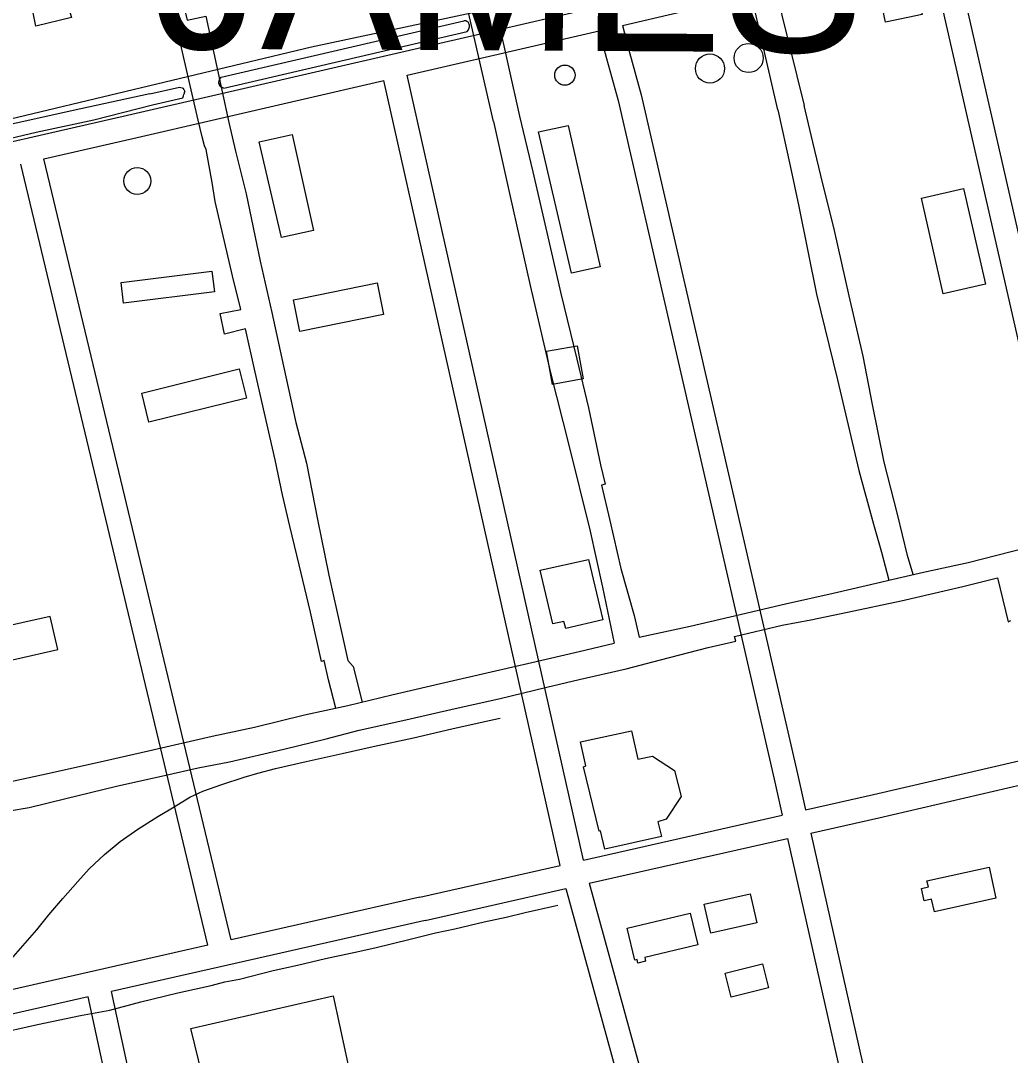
# Model space of a CAD drawing. Extents: x 3392644 to 3430565, y 576657 to 602123.
# Drawn here: x 3419706 to 3420949, y 584989 to 586289 of the extents above; entities that cross this region are included whole.
import ezdxf

# ---------------------------------------------------------------- set-up
doc = ezdxf.new("R2010")
doc.units = 0
for name, color, linetype in [('V-BLDG-OTLN', 7, 'Continuous'), ('V-DOMW-TANK', 7, 'Continuous'), ('V-RAIL-TRAK', 7, 'Continuous'), ('V-ROAD-CNTR', 7, 'Continuous'), ('V-TOPO-GNAM-IDEN', 7, 'Continuous'), ('V-TOPO-SHOR', 7, 'Continuous'), ('V-UTIL-LINE', 7, 'Continuous')]:
    doc.layers.add(name, color=color, linetype=linetype)

msp = doc.modelspace()

# ---------------------------------------------------------------- linework, layer by layer
at = {"layer": 'V-BLDG-OTLN'}
for points in [[(3420838.6, 586296.4), (3420792.5, 586287.1), (3420783.5, 586331.3), (3420829.6, 586340.6)], [(3420006, 586136.6), (3420047.4, 586145.7), (3420074.1, 586025.4), (3420033.9, 586016.5)], [(3420356.7, 586149.1), (3420393.9, 586157), (3420434.5, 585979.5), (3420398.4, 585971.6)], [(3420837.8, 586065.8), (3420890.7, 586078), (3420918.4, 585958), (3420865.3, 585945.8)], [(3419949.9, 585948.3), (3419835.7, 585933.9), (3419832.5, 585959.9), (3419946.7, 585974.3)], [(3420058, 585940), (3420154, 585959.4), (3420162, 585919.7), (3420057.1, 585898.4), (3420049, 585938.1)], [(3420366.9, 585873.7), (3420405.5, 585880.5), (3420412.8, 585838.8), (3420374.3, 585832)], [(3419990.1, 585814.7), (3419867.6, 585784.4), (3419858.5, 585821.2), (3419981, 585851.5)], [(3420375, 585531.5), (3420359.1, 585598.6), (3420419.5, 585612.3), (3420437.8, 585536.3), (3420391, 585525.4), (3420388.6, 585534.2)], [(3419743.5, 585540.6), (3419640.2, 585517.3), (3419649.6, 585475.6), (3419753, 585498.9)], [(3420416.5, 585352.8), (3420409.5, 585383.3), (3420473.6, 585397), (3420481.6, 585361.5), (3420499.9, 585365.2), (3420527.6, 585347), (3420536.1, 585314.5), (3420517.3, 585285.9), (3420506.7, 585282.6), (3420511.3, 585264.3), (3420440.3, 585248.1), (3420434.8, 585271.4), (3420433, 585271.1), (3420413.5, 585351.6)], [(3420844.7, 585208.6), (3420922.7, 585225.9), (3420931.4, 585186.9), (3420854.1, 585169.7), (3420850.3, 585185.3), (3420841.2, 585183.5), (3420837.8, 585199.1), (3420846.8, 585201.1)], [(3420565.1, 585179.2), (3420622.8, 585192.4), (3420631.1, 585155.8), (3420573.4, 585142.7)], [(3420468.4, 585149), (3420547.5, 585168), (3420557, 585128.3), (3420490.2, 585112.3), (3420491.4, 585107.5), (3420481.8, 585105.2), (3420480.7, 585109.7), (3420477.9, 585109)], [(3420591.4, 585092.7), (3420638.3, 585104.5), (3420645.9, 585074.1), (3420599, 585062.3)], [(3419944.4, 584923.9), (3419920.3, 585023.1), (3420098.8, 585064.2), (3420122.9, 584953.4), (3420027.3, 584933.5), (3420025.2, 584944.1), (3419976, 584932.7), (3419983.6, 584898.2), (3419924.1, 584883.9), (3419915.7, 584919.2)]]:
    msp.add_lwpolyline(points, close=True, dxfattribs=at)
at = {"layer": 'V-DOMW-TANK'}
for centre, radius in [((3420620.8, 586241.9), 18.3), ((3420572.2, 586228.7), 18.3), ((3420390, 586220.4), 12.7), ((3419852.9, 586087.5), 16.9)]:
    msp.add_circle(centre, radius, dxfattribs=at)
at = {"layer": 'V-RAIL-TRAK'}
for points in [[(3419910, 585308.2), (3419919, 585313.6), (3419935.4, 585321.1), (3419959.1, 585329.5), (3419987, 585338.7), (3420004.2, 585343.8), (3420026.4, 585349.7), (3420064.9, 585358.5), (3420110.1, 585368.3), (3420149, 585377.2), (3420199.9, 585388.2), (3420247.9, 585399.6), (3420298.8, 585410.6), (3420308.6, 585412.8)], [(3419499.9, 584974.8), (3419531.9, 584989), (3419554.4, 584999.8), (3419576.5, 585010.3), (3419594.9, 585022.2), (3419613.3, 585035), (3419633.7, 585051.6), (3419655.4, 585071), (3419673.7, 585088.8), (3419694.5, 585110.3), (3419712.1, 585130.2), (3419726.8, 585147.1), (3419741.8, 585165.7), (3419759.4, 585186.4), (3419778.1, 585207.9), (3419792.4, 585223.6), (3419811.6, 585241.8), (3419831.6, 585257.9), (3419853.7, 585273.3), (3419878.7, 585289.5), (3419895, 585299), (3419910, 585308.2)], [(3419559.7, 584988.4), (3419620.3, 585002.7), (3419671.4, 585015.4), (3419727.6, 585028.2), (3419781.6, 585039.5), (3419818.6, 585046.2), (3419857.2, 585056.7), (3419903.9, 585067.9), (3419945.5, 585077), (3419963, 585081.5), (3419981.3, 585085.2), (3420023.6, 585095.8), (3420054.2, 585102.5), (3420089.2, 585111.2), (3420126.5, 585119.1), (3420151.3, 585124.4), (3420195.8, 585135.3), (3420227.5, 585143.2), (3420251.6, 585148.4), (3420288.4, 585157.1), (3420316.2, 585163.1), (3420340.2, 585168.7), (3420377.5, 585177), (3420381.1, 585177.8)]]:
    msp.add_lwpolyline(points, dxfattribs=at)
at = {"layer": 'V-ROAD-CNTR'}
for points in [[(3421103.2, 585392.6), (3420877.9, 586380.3)], [(3420462.4, 586282.8), (3420552.1, 586303.5), (3420848.7, 586373.4)], [(3421073.9, 585385.8), (3420848.7, 586373.4)], [(3419840.7, 586170), (3420425.5, 586305.1)], [(3420191.7, 586220.3), (3420433.1, 586276)], [(3420433.1, 586276), (3420442.3, 586241.1), (3420456.8, 586188.5), (3420652.8, 585336.4), (3420663, 585291)], [(3420462.4, 586282.8), (3420471.3, 586248.9), (3420485.9, 586195.8), (3420682.1, 585343), (3420692.3, 585297.6)], [(3419847.5, 586140.7), (3420162.5, 586213.5)], [(3420383.9, 585227.9), (3420162.5, 586213.5)], [(3420413.2, 585234.5), (3420191.7, 586220.3)], [(3419050, 585989.3), (3419840.8, 586170)], [(3419735.7, 586115.2), (3419847.4, 586140.7)], [(3419941.7, 585127.7), (3419706.5, 586108.5)], [(3419970.9, 585134.3), (3419735.7, 586115.2)], [(3420698.9, 585268.3), (3420784.2, 585287.6), (3421684.6, 585497.1)], [(3420692.3, 585297.6), (3420777.5, 585316.8), (3421073.9, 585385.8)], [(3420413.2, 585234.5), (3420663, 585291)], [(3420420.5, 585205.4), (3420669.6, 585261.7)], [(3420669.6, 585261.7), (3420807.2, 584650.7)], [(3420698.9, 585268.3), (3420836.4, 584657.5)], [(3420207.7, 585188.1), (3420383.9, 585227.9)], [(3420214.3, 585158.8), (3420391.2, 585198.8)], [(3420391.2, 585198.8), (3420517.7, 584738.5)], [(3420420.5, 585205.4), (3420546.7, 584746.5)], [(3420207.6, 585188.1), (3419970.9, 585134.3)], [(3420214.3, 585158.8), (3419820.7, 585069.4)], [(3419941.7, 585127.7), (3419341.2, 584991.2)], [(3419918.2, 584618.3), (3419820.7, 585069.4)], [(3419791.4, 585062.8), (3419279.1, 584946.4)], [(3419888.9, 584612), (3419791.4, 585062.8)]]:
    msp.add_lwpolyline(points, dxfattribs=at)
at = {"layer": 'V-TOPO-SHOR'}
for p, q in [((3419958.2, 586217.7), (3420262.9, 586288.6)), ((3419961.8, 586204), (3420267.3, 586275.2)), ((3419868.8, 586196.8), (3419905.8, 586205.4)), ((3419872, 586183.1), (3419910.2, 586192))]:
    msp.add_line(p, q, dxfattribs=at)
for points in [[(3420270.2, 586283.1), (3420268.9, 586286.4), (3420268, 586287.3), (3420267, 586287.9), (3420265.6, 586288.5), (3420262.9, 586288.6)], [(3420267.3, 586275.2), (3420269, 586277.2), (3420269.9, 586279.7), (3420270.2, 586281.2), (3420270.2, 586282.9), (3420270.2, 586283.1)], [(3419955.4, 586210.2), (3419955.2, 586211.6), (3419956, 586214.4), (3419958.2, 586217.7)], [(3419961.8, 586204), (3419959.3, 586204.9), (3419958, 586205.7), (3419957, 586206.9), (3419956.3, 586208.1), (3419956, 586209.2), (3419955.4, 586210.2)], [(3419868.8, 586196.8), (3419782.2, 586178), (3419700.6, 586160.2), (3419608.5, 586139.8), (3419512.4, 586119.9), (3419509.4, 586118.9), (3419511, 586110.3), (3419514.6, 586099.8)], [(3419905.8, 586205.4), (3419909.3, 586204.6), (3419910.1, 586204.1), (3419911.5, 586202.4), (3419911.9, 586201.5), (3419912.7, 586200)], [(3419910.2, 586192), (3419911.1, 586194.6), (3419911.5, 586196), (3419912.1, 586197.6), (3419912.4, 586198.7), (3419912.7, 586200)], [(3419514.6, 586099.8), (3419579.4, 586115.5), (3419654.9, 586132.2), (3419725.8, 586148.9), (3419798.2, 586164.1), (3419872, 586183.1)]]:
    msp.add_lwpolyline(points, dxfattribs=at)
at = {"layer": 'V-UTIL-LINE'}
for points in [[(3420657.5, 586176.8), (3420620.3, 586339), (3420612.2, 586342), (3420593.3, 586432), (3420531.4, 586420.9), (3420529.4, 586436.7), (3420647.2, 586459.4), (3420627.6, 586547.4), (3420625.8, 586558.6), (3420569.1, 586809.5), (3420632.8, 586824.7), (3420638.4, 586801.7), (3420592.4, 586790.6), (3420651.8, 586555.1), (3420670.7, 586467), (3420679.8, 586423.7), (3420635.8, 586412.6), (3420657.6, 586317.4), (3420662.5, 586295.7), (3420690.4, 586182.2)], [(3420300.2, 586162.1), (3420243.6, 586409), (3420254.7, 586413.4), (3420191.2, 586716.4), (3420212.8, 586721.9), (3420277.7, 586417), (3420333, 586168.8)], [(3419633.7, 586151.1), (3420071.9, 586256), (3420378.7, 586321.6), (3420603.3, 586372.6), (3420839, 586426.1), (3421186.1, 586510.6), (3421174.4, 586569.8), (3421031.9, 586538.1), (3421022.3, 586577.5), (3420839.2, 586533.5), (3420530, 586461.1), (3420363.4, 586418.4), (3420342.4, 586414.3), (3420336.1, 586437.9), (3420071.5, 586378.6), (3420070.5, 586387.2), (3419786.8, 586321.1), (3419788.6, 586310.6), (3419766.3, 586305), (3419770.1, 586292.6), (3419725.5, 586282.1), (3419720.5, 586307.1), (3418962.6, 586136.7)], [(3419929.2, 586163.9), (3419861.4, 586458.7), (3420030.7, 586498.9), (3420033.2, 586487.7), (3419876.3, 586449.4), (3419915.4, 586289.3), (3419939.1, 586294.3), (3419967.8, 586160.9)], [(3420657.5, 586176.8), (3420673.1, 586106.5), (3420683.8, 586055.5), (3420705.9, 585945.2), (3420732.2, 585837.7), (3420759.2, 585723.9), (3420777.6, 585656.4), (3420787.5, 585621.2), (3420797, 585586.3)], [(3420827.4, 585593.1), (3420820.3, 585617.2), (3420807.6, 585668.9), (3420791.2, 585734.4), (3420776.3, 585806.8), (3420764.8, 585867.5), (3420747.1, 585943.3), (3420728.6, 586025.3), (3420711.5, 586094.3), (3420701.6, 586136.3), (3420690.4, 586182.2)], [(3420102.3, 585425.5), (3420093.2, 585461.1), (3420087.5, 585485.2), (3420084.1, 585483.9), (3420070.6, 585545.8), (3420056.2, 585605.5), (3420044.4, 585653.8), (3420035.2, 585693.2), (3420026, 585737.2), (3420012.5, 585795.7), (3420001.1, 585847.4), (3419988.9, 585901.6), (3419962.6, 585895), (3419956.9, 585920.9), (3419982.8, 585926.1), (3419972.7, 585968.5), (3419950.9, 586061.7), (3419946.9, 586085.4), (3419939.4, 586126.9), (3419937.3, 586131.6), (3419934.2, 586143), (3419929.2, 586163.9)], [(3419967.8, 586160.9), (3419976.1, 586124.9), (3419989.6, 586071.5), (3420007.1, 585986.8), (3420021.9, 585922.4), (3420036.4, 585855.1), (3420052.1, 585784.3), (3420065.6, 585733.1), (3420079.2, 585662.3), (3420093.3, 585592.4), (3420109, 585523), (3420117.3, 585485.3), (3420124.2, 585477.7), (3420135.2, 585433.1)], [(3420300.2, 586162.1), (3420320.3, 586071.9), (3420346.5, 585956.3), (3420371.8, 585846.6), (3420394.9, 585755.5), (3420421.5, 585649.2), (3420437.3, 585577.2), (3420451.7, 585506.9)], [(3420333, 586168.8), (3420349.6, 586098.9), (3420367.1, 586022.6), (3420385, 585946), (3420405.1, 585863.8), (3420419.5, 585802.4), (3420434.8, 585730.8), (3420440.5, 585706.7), (3420435.8, 585705.4), (3420446.3, 585660.9), (3420460.2, 585600.7), (3420476.8, 585541.9), (3420483.3, 585514.4)], [(3420483.3, 585514.4), (3420547.3, 585528.4), (3420597.7, 585540.1), (3420667.1, 585556.3), (3420726.9, 585569.8), (3420786.2, 585583.8), (3420797, 585586.3), (3420840.4, 585596.1), (3420896.7, 585608.3), (3420968.7, 585626.6), (3421040.7, 585641.1), (3421111.1, 585656.8), (3421164.4, 585669.9), (3421172.7, 585671.8), (3421191.5, 585676), (3421212.7, 585680.8), (3421214.9, 585668.4)], [(3419667.3, 585292.2), (3419717.3, 585300.6), (3419763.1, 585311.9), (3419827, 585327.6), (3419888.9, 585341.1), (3419929.5, 585350.3), (3419968.9, 585357.8), (3420037.1, 585373.9), (3420090.1, 585387), (3420131.6, 585397.9), (3420190.4, 585410.6), (3420252.3, 585425), (3420306.9, 585437.3), (3420367.1, 585451.7), (3420408.1, 585461.3), (3420467, 585474.8), (3420510.2, 585486.1), (3420569.9, 585501.4), (3420604.7, 585509.6), (3420602.9, 585515.2), (3420663.1, 585529.6), (3420699.1, 585536.2), (3420744.8, 585545.8), (3420812.2, 585560.2), (3420889.7, 585578.1), (3420933.3, 585589), (3420946.9, 585534), (3420950.2, 585535.3)], [(3419314.7, 585244.9), (3419365.9, 585257.1), (3419403.6, 585266.3), (3419439.2, 585275), (3419508.6, 585292), (3419589.5, 585311.6), (3419662.8, 585326.5), (3419732.7, 585341.8), (3419802.6, 585357.1), (3419867, 585372), (3419947.1, 585390.3), (3420000, 585401.7), (3420063.1, 585417), (3420117.4, 585428.8), (3420172.8, 585442.3), (3420233.8, 585456.3), (3420297.4, 585471.1), (3420348.6, 585482.9), (3420407.9, 585496.5), (3420451.7, 585506.9)]]:
    msp.add_lwpolyline(points, dxfattribs=at)

# ---------------------------------------------------------------- texts
at = {"layer": 'V-TOPO-GNAM-IDEN'}
msp.add_text('JAMES', height=200, rotation=359.6858, dxfattribs=at).set_placement((3419874.3, 586253.8))

doc.saveas('drawing.dxf')
